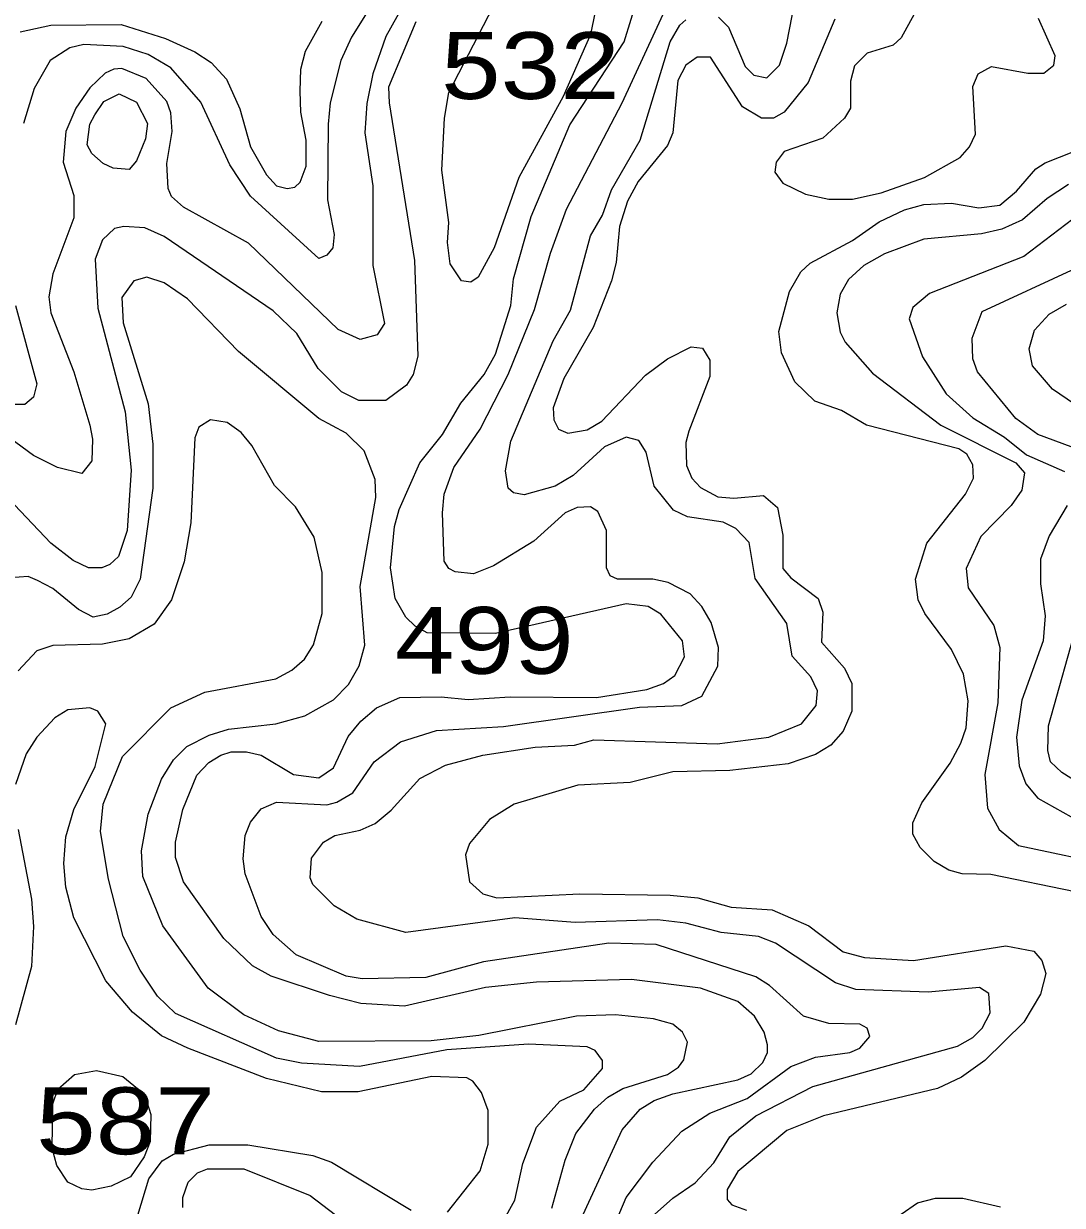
# Model space of a CAD drawing. Extents: x 577 to 602.9, y 7483.8 to 7511.6.
# Drawn here: x 592.752 to 593.996, y 7484.965 to 7486.38 of the extents above; entities that cross this region are included whole.
import ezdxf
from ezdxf.enums import TextEntityAlignment as Align

# ---------------------------------------------------------------- set-up
doc = ezdxf.new("R2010")
doc.units = 0
doc.header["$LTSCALE"] = 0.032
doc.layers.add('1', color=7, linetype='Continuous', lineweight=25)
doc.layers.add('2', color=7, linetype='Continuous', lineweight=13)
doc.layers.add('61', color=7, linetype='Continuous')

msp = doc.modelspace()

# ---------------------------------------------------------------- linework, layer by layer
at = {"layer": '1'}
for points in [[(593.4691, 7485.056), (593.4906, 7485.0807), (593.5073, 7485.091), (593.5296, 7485.099), (593.6075, 7485.1157), (593.6234, 7485.1228), (593.6377, 7485.1363), (593.6433, 7485.1483), (593.6433, 7485.1578), (593.6393, 7485.1729), (593.6274, 7485.192), (593.6075, 7485.2095), (593.563, 7485.2254), (593.4803, 7485.2357), (593.3666, 7485.2326), (593.3053, 7485.2262), (593.2083, 7485.2039), (593.1558, 7485.2071), (593.1185, 7485.2167), (593.0485, 7485.2397), (593.0262, 7485.2524), (592.992, 7485.285), (592.9435, 7485.3526), (592.934, 7485.3821), (592.934, 7485.4003), (592.9427, 7485.4393), (592.9594, 7485.4807), (592.9738, 7485.4958), (592.9881, 7485.5045), (593.0008, 7485.5085), (593.0191, 7485.5085), (593.0366, 7485.5045), (593.0755, 7485.4815), (593.1058, 7485.4775), (593.1232, 7485.4894), (593.1407, 7485.5268), (593.1558, 7485.5451), (593.1749, 7485.561), (593.2028, 7485.5737), (593.2521, 7485.5745), (593.2847, 7485.5713), (593.3348, 7485.5745), (593.4381, 7485.5737), (593.4986, 7485.5832), (593.5184, 7485.5904), (593.532, 7485.5999), (593.5439, 7485.6222), (593.5415, 7485.6413), (593.5153, 7485.6731), (593.5002, 7485.6826), (593.4739, 7485.6858), (593.3173, 7485.65), (593.2354, 7485.6508), (593.2211, 7485.6588), (593.2099, 7485.6699), (593.1972, 7485.6922), (593.1916, 7485.7288), (593.1964, 7485.7781), (593.202, 7485.7987), (593.2266, 7485.8544), (593.2537, 7485.8886), (593.2759, 7485.926), (593.3037, 7485.9601), (593.3173, 7485.9848), (593.3356, 7486.0428), (593.3387, 7486.0747), (593.3602, 7486.1494), (593.4063, 7486.2591), (593.4715, 7486.3585), (593.4882, 7486.4134)], [(593.2218, 7486.3824), (593.1892, 7486.3045), (593.19, 7486.2854), (593.2203, 7486.0969), (593.2242, 7485.9824), (593.2187, 7485.9601), (593.2107, 7485.9474), (593.1861, 7485.9291), (593.1535, 7485.9291), (593.1328, 7485.9395), (593.105, 7485.9673), (593.0795, 7486.0094), (593.0509, 7486.0365), (592.9205, 7486.1255), (592.8974, 7486.1359), (592.872, 7486.1375), (592.8608, 7486.1351), (592.8465, 7486.1216)], [(592.8465, 7486.1216), (592.8378, 7486.0985), (592.841, 7486.0397), (592.8736, 7485.9156), (592.8807, 7485.8456), (592.8759, 7485.7733), (592.8656, 7485.7423), (592.8553, 7485.7327), (592.8457, 7485.7288), (592.8298, 7485.7288), (592.8115, 7485.7375), (592.7845, 7485.7582), (592.697, 7485.8504)], [(594.0067, 7485.8735), (593.9669, 7485.8886), (593.9407, 7485.9077), (593.8946, 7485.9633), (593.889, 7485.9792), (593.8882, 7486.0039), (593.9001, 7486.0357), (594.0123, 7486.0874)], [(594.025, 7485.4655), (593.9956, 7485.4838), (593.982, 7485.4966), (593.9789, 7485.5101), (593.9796, 7485.5395), (594.0162, 7485.6691)], [(593.4175, 7484.9439), (593.4691, 7485.056)]]:
    msp.add_lwpolyline(points, dxfattribs=at)
msp.add_lwpolyline([(592.8374, 7486.2713), (592.8481, 7486.287), (592.8664, 7486.2965), (592.8871, 7486.2862), (592.9006, 7486.2607), (592.8982, 7486.2424), (592.8871, 7486.2162), (592.8783, 7486.2059), (592.8592, 7486.2074), (592.8473, 7486.213), (592.8338, 7486.2249), (592.8282, 7486.2353), (592.8314, 7486.2599)], close=True, dxfattribs=at)
at = {"layer": '2'}
for points in [[(593.2163, 7486.4786), (593.1447, 7486.3641), (593.132, 7486.3363), (593.1193, 7486.2854), (593.1169, 7486.2599), (593.1161, 7486.1693), (593.124, 7486.1279), (593.1224, 7486.112), (593.1153, 7486.1033), (593.1058, 7486.0993), (593.0238, 7486.174)], [(593.2385, 7486.4595), (593.1861, 7486.3649), (593.1702, 7486.3204), (593.163, 7486.2846), (593.1606, 7486.2496), (593.1702, 7486.186), (593.1702, 7486.0906), (593.1845, 7486.0214), (593.1757, 7486.0079), (593.1551, 7486.0023), (593.1288, 7486.0142), (593.0215, 7486.1176), (592.9435, 7486.1605), (592.9292, 7486.1733), (592.9252, 7486.1828), (592.9237, 7486.213), (592.93, 7486.2512), (592.9284, 7486.2734), (592.9237, 7486.287), (592.899, 7486.3148), (592.8696, 7486.3267), (592.86, 7486.3259), (592.8497, 7486.3212), (592.8314, 7486.3037), (592.8147, 7486.279), (592.8028, 7486.2512), (592.7996, 7486.2146), (592.8123, 7486.1748), (592.8123, 7486.1478), (592.7869, 7486.081), (592.7821, 7486.0532), (592.7845, 7486.0341), (592.8123, 7485.9633), (592.8314, 7485.8997), (592.8346, 7485.883), (592.8338, 7485.8568), (592.8219, 7485.8417), (592.7925, 7485.8488), (592.7638, 7485.8631), (592.7074, 7485.9045)], [(593.4421, 7484.9002), (593.4739, 7484.9749), (593.5057, 7485.0171), (593.5407, 7485.0544), (593.5741, 7485.0759), (593.6186, 7485.0934), (593.6711, 7485.1316), (593.7005, 7485.1427), (593.7419, 7485.1483), (593.7538, 7485.1538), (593.7657, 7485.1674), (593.7626, 7485.1777), (593.7538, 7485.1825), (593.7164, 7485.1833), (593.6862, 7485.192), (593.6457, 7485.2286), (593.629, 7485.2389), (593.5097, 7485.2779), (593.4532, 7485.2795), (593.303, 7485.2572), (593.2338, 7485.2381), (593.1574, 7485.2365), (593.1384, 7485.2397), (593.0787, 7485.2652), (593.0509, 7485.2898), (593.0366, 7485.3113), (593.0175, 7485.3622), (593.0151, 7485.3805), (593.0175, 7485.4083), (593.0238, 7485.4242), (593.0366, 7485.4401), (593.0549, 7485.4481), (593.1153, 7485.4449), (593.1272, 7485.4481), (593.1463, 7485.4592), (593.1718, 7485.4966), (593.2036, 7485.5204), (593.2465, 7485.5339), (593.3268, 7485.5387), (593.4898, 7485.5618), (593.5407, 7485.5641), (593.5646, 7485.5753), (593.5837, 7485.6111), (593.5844, 7485.6333), (593.5757, 7485.6635), (593.5646, 7485.6826), (593.5503, 7485.6977), (593.524, 7485.7113), (593.5057, 7485.7152), (593.4636, 7485.7152), (593.4548, 7485.7192), (593.4501, 7485.7288), (593.4501, 7485.7733), (593.4397, 7485.7963), (593.431, 7485.8019), (593.4151, 7485.8011), (593.4008, 7485.7947), (593.3634, 7485.7606), (593.3149, 7485.7311), (593.291, 7485.7216), (593.2688, 7485.724), (593.2616, 7485.728), (593.256, 7485.7367), (593.2537, 7485.7947), (593.256, 7485.817), (593.2672, 7485.8488), (593.299, 7485.8949), (593.3324, 7485.9601), (593.3642, 7486.0381), (593.3833, 7486.1057), (593.4024, 7486.1581), (593.4691, 7486.2854), (593.5232, 7486.4031)], [(593.5844, 7486.388), (593.5964, 7486.376), (593.6163, 7486.3291), (593.6266, 7486.3188), (593.6425, 7486.3156), (593.6576, 7486.3307), (593.6663, 7486.3569), (593.6759, 7486.4062)], [(593.0843, 7486.3259), (593.0898, 7486.3474), (593.1097, 7486.3832)], [(593.6528, 7485.2795), (593.6322, 7485.2874), (593.5876, 7485.2922), (593.5455, 7485.3033), (593.5113, 7485.3073), (593.4127, 7485.3041), (593.3403, 7485.3097), (593.2099, 7485.2922), (593.1511, 7485.3081), (593.124, 7485.324), (593.0986, 7485.3495), (593.0954, 7485.3574), (593.097, 7485.3813), (593.1113, 7485.4003), (593.1248, 7485.4083), (593.1551, 7485.4147), (593.1733, 7485.4226), (593.1924, 7485.4385), (593.2266, 7485.4767), (593.2576, 7485.4926), (593.3022, 7485.5045), (593.365, 7485.5141), (593.4119, 7485.5164), (593.435, 7485.5228), (593.5829, 7485.518), (593.6449, 7485.526), (593.6838, 7485.5419), (593.7013, 7485.5641), (593.7029, 7485.5816), (593.695, 7485.5983), (593.6727, 7485.623), (593.6663, 7485.662), (593.6282, 7485.716), (593.621, 7485.759), (593.6051, 7485.7757), (593.59, 7485.7836), (593.5471, 7485.79), (593.5304, 7485.7979), (593.5073, 7485.8266), (593.4978, 7485.8671), (593.489, 7485.8814), (593.4739, 7485.8854), (593.4477, 7485.8735), (593.4103, 7485.8393), (593.3888, 7485.8266), (593.3515, 7485.8162), (593.3387, 7485.8186), (593.3324, 7485.8242), (593.3292, 7485.8448), (593.3356, 7485.8806), (593.3864, 7486.0007), (593.4071, 7486.0373), (593.431, 7486.1263), (593.4453, 7486.151), (593.4564, 7486.1812), (593.4906, 7486.2408), (593.5264, 7486.3585), (593.5383, 7486.3784), (593.5455, 7486.3848)], [(593.7236, 7486.3856), (593.6918, 7486.31), (593.6632, 7486.2742), (593.6504, 7486.2671), (593.6361, 7486.2671), (593.6131, 7486.2806), (593.5749, 7486.3402), (593.559, 7486.3402), (593.5455, 7486.3307), (593.5359, 7486.3124), (593.5296, 7486.2496), (593.5232, 7486.2345), (593.4882, 7486.1915), (593.4755, 7486.1677), (593.466, 7486.1375), (593.462, 7486.0945), (593.4564, 7486.0723), (593.4342, 7486.0166), (593.3992, 7485.9554), (593.3864, 7485.9204), (593.3872, 7485.9061), (593.3928, 7485.8949), (593.4039, 7485.8902), (593.427, 7485.8941), (593.4445, 7485.9045), (593.497, 7485.9594), (593.5232, 7485.9792), (593.5518, 7485.9935), (593.5654, 7485.992), (593.5741, 7485.9776), (593.5741, 7485.9578), (593.5487, 7485.8926), (593.5455, 7485.879), (593.5463, 7485.8512), (593.5526, 7485.8361), (593.563, 7485.825), (593.5837, 7485.8138), (593.6027, 7485.8122), (593.6385, 7485.8154), (593.6552, 7485.8011), (593.6616, 7485.7677), (593.6616, 7485.728), (593.6711, 7485.7168), (593.7037, 7485.6922), (593.7093, 7485.6755), (593.7077, 7485.6397), (593.7355, 7485.6087), (593.7443, 7485.5904), (593.7443, 7485.557), (593.7339, 7485.5331), (593.7188, 7485.5164), (593.7005, 7485.5053), (593.6679, 7485.4942), (593.598, 7485.4862), (593.5296, 7485.4846), (593.4787, 7485.4719), (593.4159, 7485.4687), (593.3395, 7485.4457), (593.3101, 7485.4274), (593.2863, 7485.3988), (593.2815, 7485.3852), (593.2863, 7485.3526), (593.3022, 7485.3383), (593.3189, 7485.3335), (593.4183, 7485.3383), (593.5264, 7485.3367), (593.5598, 7485.3335), (593.5996, 7485.3224), (593.6489, 7485.3192)], [(593.819, 7486.3919), (593.8031, 7486.3633), (593.7936, 7486.3546), (593.7626, 7486.345), (593.7475, 7486.3299), (593.7427, 7486.3116), (593.7427, 7486.279), (593.7355, 7486.2671), (593.7093, 7486.2432), (593.6632, 7486.2273), (593.6536, 7486.2146), (593.652, 7486.2027), (593.6616, 7486.1892), (593.6886, 7486.1764), (593.7164, 7486.1701), (593.7451, 7486.1701), (593.7793, 7486.178), (593.831, 7486.1963), (593.8739, 7486.2202), (593.885, 7486.2329), (593.8922, 7486.248), (593.889, 7486.3053), (593.8954, 7486.3204), (593.9113, 7486.3291), (593.955, 7486.3212), (593.9741, 7486.3212), (593.986, 7486.3307), (593.9876, 7486.3418), (593.9677, 7486.3864)], [(592.7479, 7486.3705), (592.7845, 7486.3784), (592.8688, 7486.3792), (592.9221, 7486.3625), (592.9571, 7486.3466), (592.9769, 7486.3339), (592.9952, 7486.314), (593.0111, 7486.2782), (593.0238, 7486.2329), (593.0429, 7486.1995), (593.0549, 7486.186), (593.0676, 7486.1828), (593.0771, 7486.1844), (593.0835, 7486.1907), (593.0906, 7486.2098), (593.0906, 7486.2408), (593.0843, 7486.2742), (593.0835, 7486.2997), (593.0843, 7486.3259)], [(593.0238, 7486.174), (592.9992, 7486.2114), (592.9642, 7486.2862), (592.9284, 7486.3275), (592.9014, 7486.3434), (592.8712, 7486.353), (592.8243, 7486.3553), (592.8076, 7486.3514), (592.7837, 7486.3363), (592.7646, 7486.3029), (592.7519, 7486.2607)], [(594.0115, 7485.3407), (593.9105, 7485.3614), (593.8763, 7485.3622), (593.8604, 7485.3669), (593.8429, 7485.3773), (593.8262, 7485.394), (593.8174, 7485.4099), (593.8174, 7485.4234), (593.8278, 7485.4473), (593.862, 7485.495), (593.8747, 7485.5188), (593.881, 7485.5371), (593.8834, 7485.5697), (593.8779, 7485.6015), (593.8636, 7485.6309), (593.8317, 7485.6739), (593.8238, 7485.6906), (593.8206, 7485.7152), (593.8341, 7485.7582), (593.8803, 7485.817), (593.8898, 7485.8361), (593.889, 7485.852), (593.8818, 7485.8647), (593.8723, 7485.8711), (593.7618, 7485.8997), (593.7316, 7485.9172), (593.6997, 7485.9283), (593.6759, 7485.9514), (593.66, 7485.9864), (593.6568, 7486.0118), (593.6695, 7486.0595), (593.683, 7486.0834), (593.6942, 7486.0937), (593.7451, 7486.1208), (593.7769, 7486.143), (593.8071, 7486.1574), (593.8302, 7486.1637), (593.8636, 7486.1653), (593.8962, 7486.1597), (593.9216, 7486.1629), (593.9415, 7486.1796), (593.9645, 7486.2067), (593.9757, 7486.2138), (594.0099, 7486.2273)], [(594.0035, 7486.1876), (593.9781, 7486.1709), (593.9486, 7486.1454), (593.924, 7486.1343), (593.8993, 7486.1287), (593.8302, 7486.1224), (593.7832, 7486.1049), (593.7586, 7486.0906), (593.7403, 7486.0739), (593.73, 7486.0564), (593.726, 7486.0341), (593.73, 7486.011), (593.7363, 7485.9991), (593.7689, 7485.9617), (593.8508, 7485.8997), (593.9407, 7485.8544)], [(594.0258, 7486.1589), (593.9502, 7486.1017), (593.8373, 7486.0572), (593.8174, 7486.0405), (593.8127, 7486.0269), (593.8286, 7485.9816), (593.8572, 7485.9371), (593.889, 7485.9085), (593.9272, 7485.8854), (593.9534, 7485.8639), (593.9987, 7485.8441)], [(593.3849, 7484.9622), (593.4008, 7485.0195), (593.4135, 7485.0513), (593.4357, 7485.0807), (593.4517, 7485.095), (593.4699, 7485.1053), (593.5232, 7485.122), (593.5367, 7485.1308), (593.5431, 7485.1395), (593.5471, 7485.161), (593.5415, 7485.1729), (593.5296, 7485.1825), (593.5065, 7485.1888), (593.4612, 7485.1936), (593.4143, 7485.192), (593.2974, 7485.1689), (593.2401, 7485.1626), (593.1058, 7485.1618), (593.0572, 7485.1745), (593.0159, 7485.1936), (592.973, 7485.2254), (592.9189, 7485.3002), (592.895, 7485.359), (592.8934, 7485.39), (592.9014, 7485.4337), (592.9173, 7485.4759), (592.9316, 7485.4989), (592.9475, 7485.5148), (592.9745, 7485.5284), (592.9976, 7485.5355), (593.0541, 7485.5419), (593.0891, 7485.5514), (593.1233, 7485.5708), (593.1413, 7485.5891), (593.154, 7485.6115), (593.1606, 7485.6363), (593.1551, 7485.7065), (593.1741, 7485.813), (593.1733, 7485.8345), (593.1598, 7485.8687), (593.1384, 7485.8902), (593.1058, 7485.9077), (593.0095, 7485.988), (592.9483, 7486.0508), (592.9205, 7486.0699), (592.8998, 7486.077), (592.8839, 7486.0723), (592.8696, 7486.0524), (592.8712, 7486.0222), (592.9014, 7485.9252), (592.907, 7485.8767), (592.907, 7485.8242), (592.8918, 7485.7152), (592.8807, 7485.6938), (592.8672, 7485.6818), (592.8521, 7485.6731), (592.8354, 7485.6699), (592.8179, 7485.6787), (592.7869, 7485.7041), (592.7686, 7485.7136), (592.7575, 7485.7184), (592.736, 7485.7168)], [(593.9606, 7485.9705), (593.9566, 7485.9912), (593.963, 7486.0134), (593.9804, 7486.0325), (594.0011, 7486.0444)], [(592.7424, 7486.0428), (592.7678, 7485.949), (592.7638, 7485.9331), (592.7535, 7485.9244), (592.7344, 7485.9244)], [(594.0361, 7485.9077), (593.9844, 7485.9427), (593.9606, 7485.9705)], [(593.326, 7484.9455), (593.3403, 7484.9717), (593.3499, 7485.0155), (593.3666, 7485.0592), (593.3944, 7485.0902), (593.423, 7485.1037), (593.4453, 7485.1292), (593.4453, 7485.1387), (593.4365, 7485.1507), (593.427, 7485.1554), (593.357, 7485.1586), (593.2592, 7485.1515), (593.1543, 7485.1316), (593.0851, 7485.1355), (593.0548, 7485.1415), (592.934, 7485.1952), (592.9125, 7485.2159), (592.8918, 7485.2469), (592.8712, 7485.2874), (592.8537, 7485.3558), (592.8441, 7485.4131), (592.8473, 7485.4457), (592.8704, 7485.5029), (592.9284, 7485.561), (592.969, 7485.5801), (593.0541, 7485.596), (593.0735, 7485.6061), (593.0884, 7485.6196), (593.0994, 7485.6365), (593.1097, 7485.6739), (593.1097, 7485.7232), (593.1002, 7485.7653), (593.0779, 7485.8019), (593.0525, 7485.8274), (593.0254, 7485.8751), (593.0127, 7485.891), (592.996, 7485.9029), (592.9761, 7485.9061), (592.9618, 7485.8973), (592.9571, 7485.8846), (592.9523, 7485.7828), (592.9443, 7485.7359), (592.9292, 7485.6906), (592.9085, 7485.6612), (592.8783, 7485.6437), (592.8465, 7485.6373), (592.7869, 7485.6357), (592.7678, 7485.6294), (592.7455, 7485.6055)], [(593.9407, 7485.8544), (593.951, 7485.8425), (593.9478, 7485.8218), (593.9351, 7485.8035), (593.8985, 7485.7661), (593.881, 7485.728), (593.8834, 7485.7049), (593.9144, 7485.6596), (593.9216, 7485.6333), (593.9192, 7485.5673), (593.9033, 7485.4815), (593.9065, 7485.4409), (593.9208, 7485.4155), (593.9439, 7485.3964), (594.0608, 7485.3717)], [(594.0019, 7485.8035), (593.9804, 7485.7669), (593.9701, 7485.7391), (593.9701, 7485.7097), (593.9757, 7485.6715), (593.9733, 7485.6413), (593.9478, 7485.5705), (593.9415, 7485.526), (593.9447, 7485.4918), (593.9526, 7485.4703), (593.9669, 7485.4528), (594.0067, 7485.4306)], [(593.26, 7484.9574), (593.299, 7485.0067), (593.3085, 7485.0385), (593.3085, 7485.0791), (593.3006, 7485.1006), (593.2902, 7485.1141), (593.2831, 7485.1181), (593.2409, 7485.1196), (593.1527, 7485.1014), (593.1089, 7485.1014), (593.0429, 7485.1173), (592.9489, 7485.1537), (592.9173, 7485.1682), (592.8823, 7485.1968), (592.8505, 7485.2342), (592.8123, 7485.3097), (592.8028, 7485.3463), (592.8004, 7485.3749), (592.8028, 7485.4067), (592.8123, 7485.4393), (592.8378, 7485.491), (592.8505, 7485.5419), (592.841, 7485.557), (592.8314, 7485.561), (592.8052, 7485.5586), (592.7893, 7485.549), (592.7678, 7485.526), (592.7551, 7485.5061), (592.7424, 7485.4695)], [(592.7455, 7485.4155), (592.7614, 7485.332), (592.7638, 7485.2994), (592.7614, 7485.2516), (592.7424, 7485.1817)], [(593.6489, 7485.3192), (593.6926, 7485.3002), (593.7339, 7485.2691), (593.7594, 7485.262), (593.8182, 7485.2588), (593.9288, 7485.2763), (593.9622, 7485.2699), (593.9717, 7485.2588), (593.9765, 7485.2429), (593.9701, 7485.2182), (593.9502, 7485.1848), (593.9033, 7485.1387), (593.8755, 7485.1189), (593.8469, 7485.1053), (593.7101, 7485.0727), (593.6663, 7485.0552), (593.6075, 7485.0059), (593.5948, 7484.9845), (593.5948, 7484.9725), (593.6003, 7484.9662), (593.6178, 7484.9598)], [(593.5041, 7484.9511), (593.5296, 7484.9741), (593.5566, 7484.9924), (593.5789, 7485.0163), (593.598, 7485.0473), (593.629, 7485.0727), (593.6974, 7485.1077), (593.8707, 7485.1562), (593.889, 7485.1666), (593.9001, 7485.1777), (593.9097, 7485.196), (593.9081, 7485.219), (593.897, 7485.2262), (593.8357, 7485.2206), (593.749, 7485.2238), (593.7244, 7485.2318), (593.6528, 7485.2795)], [(592.8887, 7484.9535), (592.9022, 7484.9972), (592.9181, 7485.0187), (592.9316, 7485.0266), (592.9745, 7485.0377), (593.0207, 7485.0377), (593.0986, 7485.025), (593.1209, 7485.0171), (593.2163, 7484.9598)], [(592.9427, 7484.963), (592.9427, 7484.9749), (592.9491, 7484.9932), (592.9602, 7485.0043), (592.9722, 7485.0091), (593.0159, 7485.0091), (593.0954, 7484.9773), (593.1407, 7484.9423)], [(593.8031, 7484.955), (593.823, 7484.9686), (593.8445, 7484.9741), (593.8771, 7484.9741), (593.9224, 7484.9638)]]:
    msp.add_lwpolyline(points, dxfattribs=at)
for points in [[(593.2616, 7486.2981), (593.3324, 7486.4357), (593.3499, 7486.4579), (593.3705, 7486.4714), (593.3968, 7486.4754), (593.4095, 7486.4722), (593.4286, 7486.4555), (593.4373, 7486.4293), (593.4365, 7486.3951), (593.431, 7486.3673), (593.3984, 7486.2933), (593.3451, 7486.1963), (593.3157, 7486.112), (593.2966, 7486.077), (593.2878, 7486.0707), (593.2767, 7486.0723), (593.2632, 7486.0929), (593.26, 7486.1184), (593.2616, 7486.1422), (593.2529, 7486.2051), (593.2563, 7486.2674)], [(592.8998, 7485.0894), (592.9046, 7485.0743), (592.9038, 7485.0417), (592.8966, 7485.0234), (592.8799, 7484.9996), (592.8569, 7484.9884), (592.8338, 7484.9837), (592.8219, 7484.9853), (592.8052, 7484.9932), (592.7917, 7485.0131), (592.7861, 7485.0338), (592.7869, 7485.087), (592.7932, 7485.1045), (592.8131, 7485.122), (592.8394, 7485.1268), (592.8711, 7485.1199), (592.8884, 7485.1052)]]:
    msp.add_lwpolyline(points, close=True, dxfattribs=at)

# ---------------------------------------------------------------- texts
at = {"layer": '61', "width": 1.2}
for s, p in [('532', (593.3592, 7486.2902)), ('499', (593.3039, 7485.6019)), ('587', (592.8741, 7485.0266))]:
    msp.add_text(s, height=0.08, dxfattribs=at).set_placement(p, align=Align.CENTER)

doc.saveas('drawing.dxf')
